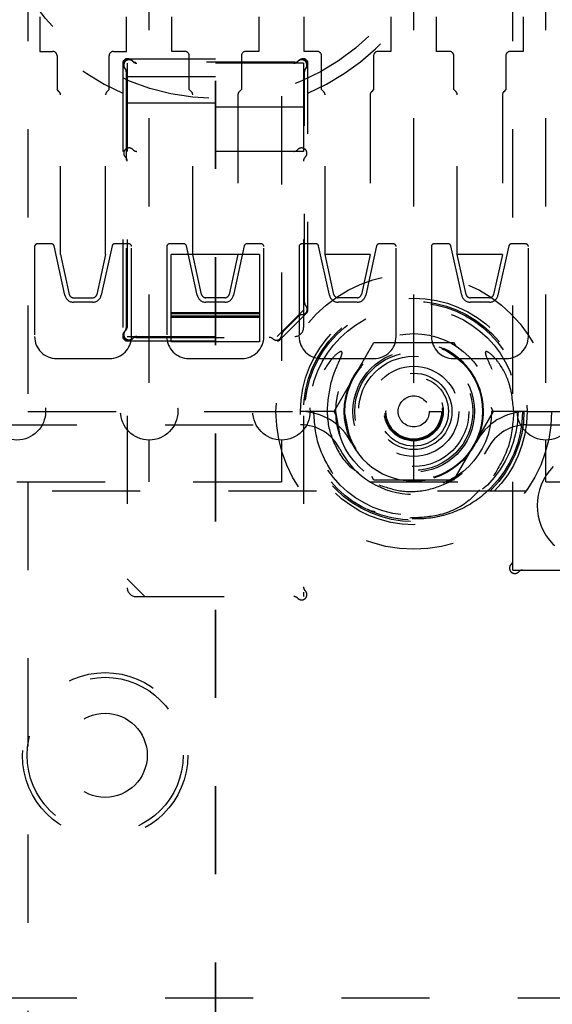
# Model space of a CAD drawing. Header units: inches. Extents: x 1880 to 2363, y -453 to -54.
# Tile 530 of 656: x 1905.981 to 1906.585, y -122.127 to -121.01. Entities that reach past the tile are written whole.
import ezdxf

# ---------------------------------------------------------------- set-up
doc = ezdxf.new("R2010")
doc.units = ezdxf.units.IN
doc.header["$LTSCALE"] = 0.5
doc.header["$MEASUREMENT"] = 0
doc.linetypes.add('HIDDEN', pattern=[0.225, 0.15, -0.075])
doc.linetypes.add('PHANTOM', pattern=[0.25, 0.125, -0.025, 0.025, -0.025, 0.025, -0.025])
doc.layers.add('SID-M-H', color=4, linetype='HIDDEN')

msp = doc.modelspace()

# ---------------------------------------------------------------- linework, layer by layer
at = {"color": 7, "linetype": 'PHANTOM', "lineweight": 35}
msp.add_line((1906.20267, -112.27932), (1906.20267, -129.63932), dxfattribs=at)
at = {"layer": 'SID-M-H'}
for p, q in [((1905.99017, -119.33432), (1905.99017, -122.58432)), ((1906.12767, -121.42182), (1906.12767, -120.49682)), ((1906.27767, -120.49682), (1906.27767, -121.42182)), ((1906.42767, -121.42182), (1906.42767, -120.49682)), ((1906.57767, -121.42182), (1906.57767, -120.49682)), ((1906.54017, -121.63432), (1906.54017, -120.85932)), ((1906.00345, -121.00656), (1906.00345, -121.04593)), ((1906.10188, -121.04593), (1906.10188, -121.00656)), ((1906.15345, -121.04593), (1906.15345, -121.00656)), ((1906.25188, -121.00656), (1906.25188, -121.04593)), ((1906.30345, -121.04593), (1906.30345, -121.00656)), ((1906.40188, -121.00656), (1906.40188, -121.04593)), ((1906.45345, -121.04593), (1906.45345, -121.00656)), ((1906.55188, -121.00656), (1906.55188, -121.04593)), ((1906.00345, -121.04593), (1906.01814, -121.04593)), ((1906.02314, -121.05093), (1906.02314, -121.08924)), ((1906.08219, -121.08924), (1906.08219, -121.05093)), ((1906.08719, -121.04593), (1906.10188, -121.04593)), ((1906.10267, -121.05432), (1906.30267, -121.05432)), ((1906.16814, -121.04593), (1906.15345, -121.04593)), ((1906.17314, -121.08924), (1906.17314, -121.05093)), ((1906.23219, -121.05093), (1906.23219, -121.08924)), ((1906.25188, -121.04593), (1906.23719, -121.04593)), ((1906.31814, -121.04593), (1906.30345, -121.04593)), ((1906.32314, -121.08924), (1906.32314, -121.05093)), ((1906.38219, -121.05093), (1906.38219, -121.08924)), ((1906.40188, -121.04593), (1906.38719, -121.04593)), ((1906.46814, -121.04593), (1906.45345, -121.04593)), ((1906.47314, -121.08924), (1906.47314, -121.05093)), ((1906.53219, -121.05093), (1906.53219, -121.08924)), ((1906.55188, -121.04593), (1906.53719, -121.04593)), ((1906.09767, -121.05932), (1906.09767, -121.36932)), ((1906.10267, -121.05932), (1906.10267, -121.65432)), ((1906.30267, -121.05932), (1906.10267, -121.05932)), ((1906.29271, -121.05832), (1906.11262, -121.05832)), ((1906.30267, -121.05932), (1906.30267, -121.66432)), ((1906.30767, -121.33932), (1906.30767, -121.05932)), ((1906.10167, -121.06927), (1906.10167, -121.35936)), ((1906.10267, -121.07432), (1906.30267, -121.07432)), ((1906.30367, -121.33039), (1906.30367, -121.06927)), ((1906.02561, -121.09171), (1906.02314, -121.08924)), ((1906.02708, -121.27624), (1906.02708, -121.09525)), ((1906.07826, -121.27624), (1906.07826, -121.09525)), ((1906.08219, -121.08924), (1906.07972, -121.09171)), ((1906.17561, -121.09171), (1906.17314, -121.08924)), ((1906.17708, -121.27624), (1906.17708, -121.09525)), ((1906.22826, -121.09525), (1906.22826, -121.27624)), ((1906.23219, -121.08924), (1906.22972, -121.09171)), ((1906.32561, -121.09171), (1906.32314, -121.08924)), ((1906.32708, -121.27624), (1906.32708, -121.09525)), ((1906.37826, -121.09525), (1906.37826, -121.27624)), ((1906.38219, -121.08924), (1906.37972, -121.09171)), ((1906.47561, -121.09171), (1906.47314, -121.08924)), ((1906.47708, -121.27624), (1906.47708, -121.09525)), ((1906.52826, -121.09525), (1906.52826, -121.27624)), ((1906.53219, -121.08924), (1906.52972, -121.09171)), ((1906.10267, -121.10432), (1906.30267, -121.10432)), ((1906.30267, -121.10932), (1906.10267, -121.10932)), ((1906.30267, -121.15932), (1906.10267, -121.15932)), ((1906.01692, -121.26432), (1906.00067, -121.26432)), ((1906.03216, -121.32261), (1906.01985, -121.26667)), ((1906.08548, -121.26667), (1906.07318, -121.32261)), ((1906.10467, -121.26432), (1906.08841, -121.26432)), ((1906.16692, -121.26432), (1906.15067, -121.26432)), ((1906.18216, -121.32261), (1906.16985, -121.26667)), ((1906.23548, -121.26667), (1906.22318, -121.32261)), ((1906.25467, -121.26432), (1906.23841, -121.26432)), ((1906.31692, -121.26432), (1906.30067, -121.26432)), ((1906.33216, -121.32261), (1906.31985, -121.26667)), ((1906.38548, -121.26667), (1906.37318, -121.32261)), ((1906.40467, -121.26432), (1906.38841, -121.26432)), ((1906.46692, -121.26432), (1906.45067, -121.26432)), ((1906.48216, -121.32261), (1906.46985, -121.26667)), ((1906.53548, -121.26667), (1906.52318, -121.32261)), ((1906.55467, -121.26432), (1906.53841, -121.26432)), ((1905.99767, -121.26732), (1905.99767, -121.36932)), ((1906.02708, -121.27624), (1906.03704, -121.32153)), ((1906.07826, -121.27624), (1906.06829, -121.32153)), ((1906.10767, -121.36932), (1906.10767, -121.26732)), ((1906.14767, -121.26732), (1906.14767, -121.36932)), ((1906.15267, -121.37558), (1906.15267, -121.27624)), ((1906.25267, -121.27624), (1906.15267, -121.27624)), ((1906.18704, -121.32153), (1906.17708, -121.27624)), ((1906.22826, -121.27624), (1906.21829, -121.32153)), ((1906.25267, -121.27624), (1906.25267, -121.37558)), ((1906.25767, -121.36932), (1906.25767, -121.26732)), ((1906.29767, -121.26732), (1906.29767, -121.36932)), ((1906.37826, -121.27624), (1906.32708, -121.27624)), ((1906.33704, -121.32153), (1906.32708, -121.27624)), ((1906.37826, -121.27624), (1906.36829, -121.32153)), ((1906.40767, -121.36932), (1906.40767, -121.26732)), ((1906.44767, -121.26732), (1906.44767, -121.36932)), ((1906.52826, -121.27624), (1906.47708, -121.27624)), ((1906.48704, -121.32153), (1906.47708, -121.27624)), ((1906.52826, -121.27624), (1906.51829, -121.32153)), ((1906.55767, -121.36932), (1906.55767, -121.26732)), ((1906.04192, -121.32546), (1906.06341, -121.32546)), ((1906.06341, -121.33046), (1906.04192, -121.33046)), ((1906.21341, -121.32546), (1906.19192, -121.32546)), ((1906.21341, -121.33046), (1906.19192, -121.33046)), ((1906.36341, -121.32546), (1906.34192, -121.32546)), ((1906.36341, -121.33046), (1906.34192, -121.33046)), ((1906.51341, -121.32546), (1906.49192, -121.32546)), ((1906.51341, -121.33046), (1906.49192, -121.33046)), ((1906.25267, -121.34268), (1906.15267, -121.34268)), ((1906.25267, -121.34377), (1906.15267, -121.34377)), ((1906.27267, -121.36932), (1906.30267, -121.33932)), ((1906.2762, -121.37285), (1906.3062, -121.34285)), ((1906.25267, -121.34623), (1906.15267, -121.34623)), ((1906.25267, -121.34768), (1906.15267, -121.34768)), ((1906.27968, -121.36371), (1906.29706, -121.34633)), ((1906.10267, -121.36932), (1906.29267, -121.36932)), ((1906.10267, -121.37432), (1906.27267, -121.37432)), ((1906.11262, -121.37032), (1906.26374, -121.37032)), ((1906.25267, -121.37558), (1906.15267, -121.37558)), ((1906.33748, -121.45432), (1906.38258, -121.37622)), ((1906.38258, -121.37622), (1906.47276, -121.37622)), ((1906.47276, -121.37622), (1906.47523, -121.38049)), ((1906.02267, -121.39432), (1906.08267, -121.39432)), ((1906.17267, -121.39432), (1906.23267, -121.39432)), ((1906.32267, -121.39432), (1906.38267, -121.39432)), ((1906.47267, -121.39432), (1906.53267, -121.39432)), ((1906.42767, -121.42282), (1906.42767, -121.42282)), ((1905.99017, -121.45442), (1906.29922, -121.45442)), ((1906.33942, -121.45432), (1906.30442, -121.45432)), ((1906.34023, -121.45908), (1906.33748, -121.45432)), ((1906.34417, -121.48199), (1906.33942, -121.45432)), ((1906.34867, -121.45432), (1906.35468, -121.48455)), ((1906.44528, -121.45432), (1906.45916, -121.45432)), ((1906.46113, -121.45432), (1906.46113, -121.45432)), ((1906.47097, -121.45432), (1906.47097, -121.45432)), ((1906.51785, -121.45432), (1906.47276, -121.53242)), ((1906.5151, -121.44955), (1906.51785, -121.45432)), ((1906.55092, -121.45432), (1906.516, -121.45432)), ((1906.55611, -121.45442), (1907.19922, -121.45442)), ((1905.54567, -121.46942), (1906.29922, -121.46942)), ((1906.55611, -121.46942), (1907.19922, -121.46942)), ((1906.12767, -121.53432), (1906.12767, -121.48682)), ((1906.27767, -121.48682), (1906.27767, -121.53432)), ((1906.35468, -121.48455), (1906.3572, -121.49003)), ((1906.42767, -121.53432), (1906.42767, -121.48682)), ((1906.57767, -121.53432), (1906.57767, -121.48682)), ((1904.77767, -121.53432), (1907.47767, -121.53432)), ((1906.38258, -121.53242), (1906.38011, -121.52814)), ((1906.47276, -121.53242), (1906.38258, -121.53242)), ((1906.47956, -121.52628), (1906.46113, -121.53558)), ((1905.61751, -121.54432), (1906.40054, -121.54432)), ((1906.4548, -121.54432), (1907.30054, -121.54432)), ((1906.42767, -121.57243), (1906.42767, -121.57243)), ((1906.54017, -121.63432), (1907.18517, -121.63432)), ((1906.12267, -121.66432), (1906.10267, -121.64432)), ((1906.11267, -121.66432), (1906.30267, -121.66432)), ((1905.54567, -122.11942), (1909.05967, -122.11942))]:
    msp.add_line(p, q, dxfattribs=at)
for centre, radius in [((1906.20267, -120.84932), 0.25), ((1906.42767, -121.45432), 0.15625), ((1906.42767, -121.45432), 0.1285), ((1906.42767, -121.45432), 0.125), ((1906.42767, -121.45432), 0.12325), ((1906.42767, -121.45432), 0.11811), ((1906.42767, -121.45432), 0.08825), ((1906.42767, -121.45432), 0.07874), ((1906.42767, -121.45432), 0.078), ((1906.42767, -121.45432), 0.0689), ((1906.42767, -121.45432), 0.06693), ((1906.42767, -121.45432), 0.0625), ((1906.42767, -121.45432), 0.05118), ((1906.42767, -121.45432), 0.04331), ((1905.97767, -121.45432), 0.0325), ((1906.12767, -121.45432), 0.0325), ((1906.27767, -121.45432), 0.0325), ((1906.42767, -121.45432), 0.03937), ((1906.42767, -121.45432), 0.03346), ((1906.42767, -121.45432), 0.0325), ((1906.42767, -121.45432), 0.0315), ((1906.42767, -121.45432), 0.0315), ((1906.57767, -121.45432), 0.0325), ((1906.42767, -121.45432), 0.01761), ((1906.07767, -121.84442), 0.09375), ((1906.07767, -121.84442), 0.0885), ((1906.07767, -121.84442), 0.04775)]:
    msp.add_circle(centre, radius, dxfattribs=at)
for centre, radius, start, end in [((1906.20267, -120.84932), 0.2655, 293.29593, 246.70407), ((1906.01814, -121.05093), 0.005, 0, 90), ((1906.08719, -121.05093), 0.005, 90, 180), ((1906.10267, -121.05932), 0.005, 90, 180), ((1906.10379, -121.06044), 0.006, 42.59227, 227.40773), ((1906.16814, -121.05093), 0.005, 0, 90), ((1906.23719, -121.05093), 0.005, 90, 180), ((1906.30154, -121.06044), 0.006, 312.59227, 137.40773), ((1906.30267, -121.05932), 0.005, 0, 90), ((1906.31814, -121.05093), 0.005, 0, 90), ((1906.38719, -121.05093), 0.005, 90, 180), ((1906.46814, -121.05093), 0.005, 0, 90), ((1906.53719, -121.05093), 0.005, 90, 180), ((1906.10479, -121.06144), 0.006, 42.59227, 227.40773), ((1906.09567, -121.06927), 0.006, 0, 47.40773), ((1906.09667, -121.07027), 0.006, 0, 47.40773), ((1906.11262, -121.05232), 0.006, 222.59227, 270), ((1906.11362, -121.05332), 0.006, 222.59227, 270), ((1906.29171, -121.05332), 0.006, 270, 317.40773), ((1906.29271, -121.05232), 0.006, 270, 317.40773), ((1906.30054, -121.06144), 0.006, 312.59227, 137.40773), ((1906.30867, -121.07027), 0.006, 132.59227, 180), ((1906.30967, -121.06927), 0.006, 132.59227, 180), ((1906.02208, -121.09525), 0.005, 0, 45), ((1906.08326, -121.09525), 0.005, 135, 180), ((1906.17208, -121.09525), 0.005, 0, 45), ((1906.23326, -121.09525), 0.005, 135, 180), ((1906.32208, -121.09525), 0.005, 0, 45), ((1906.38326, -121.09525), 0.005, 135, 180), ((1906.47208, -121.09525), 0.005, 0, 45), ((1906.53326, -121.09525), 0.005, 135, 180), ((1906.10479, -121.16144), 0.006, 42.59227, 227.40773), ((1906.09667, -121.17027), 0.006, 0, 47.40773), ((1906.11362, -121.15332), 0.006, 222.59227, 270), ((1906.29171, -121.15332), 0.006, 270, 317.40773), ((1906.30054, -121.16144), 0.006, 312.59227, 137.40773), ((1906.30867, -121.17027), 0.006, 132.59227, 180), ((1906.00067, -121.26732), 0.003, 90, 180), ((1906.01692, -121.26732), 0.003, 12.40742, 90), ((1906.08841, -121.26732), 0.003, 90, 167.59258), ((1906.10467, -121.26732), 0.003, 0, 90), ((1906.15067, -121.26732), 0.003, 90, 180), ((1906.16692, -121.26732), 0.003, 12.40742, 90), ((1906.23841, -121.26732), 0.003, 90, 167.59258), ((1906.25467, -121.26732), 0.003, 0, 90), ((1906.30067, -121.26732), 0.003, 90, 180), ((1906.31692, -121.26732), 0.003, 12.40742, 90), ((1906.38841, -121.26732), 0.003, 90, 167.59258), ((1906.40467, -121.26732), 0.003, 0, 90), ((1906.45067, -121.26732), 0.003, 90, 180), ((1906.46692, -121.26732), 0.003, 12.40742, 90), ((1906.53841, -121.26732), 0.003, 90, 167.59258), ((1906.55467, -121.26732), 0.003, 0, 90), ((1906.04192, -121.32046), 0.01, 192.40742, 270), ((1906.04192, -121.32046), 0.005, 192.40742, 270), ((1906.06341, -121.32046), 0.005, 270, 347.59258), ((1906.06341, -121.32046), 0.01, 270, 347.59258), ((1906.19192, -121.32046), 0.01, 192.40742, 270), ((1906.19192, -121.32046), 0.005, 192.40742, 270), ((1906.21341, -121.32046), 0.005, 270, 347.59258), ((1906.21341, -121.32046), 0.01, 270, 347.59258), ((1906.34192, -121.32046), 0.01, 192.40742, 270), ((1906.34192, -121.32046), 0.005, 192.40742, 270), ((1906.36341, -121.32046), 0.005, 270, 347.59258), ((1906.36341, -121.32046), 0.01, 270, 347.59258), ((1906.49192, -121.32046), 0.01, 192.40742, 270), ((1906.49192, -121.32046), 0.005, 192.40742, 270), ((1906.51341, -121.32046), 0.005, 270, 347.59258), ((1906.51341, -121.32046), 0.01, 270, 347.59258), ((1906.30967, -121.33039), 0.006, 180, 223.03224), ((1906.30131, -121.35057), 0.006, 91.96776, 135), ((1906.30089, -121.33858), 0.006, 271.96776, 43.03224), ((1906.30267, -121.33932), 0.005, 315, 0), ((1906.10379, -121.36819), 0.006, 132.59227, 317.40773), ((1906.10479, -121.36719), 0.006, 132.59227, 317.40773), ((1906.09567, -121.35936), 0.006, 312.59227, 0), ((1906.09667, -121.35836), 0.006, 312.59227, 0), ((1906.28393, -121.36796), 0.006, 135, 178.03224), ((1906.29267, -121.35932), 0.01, 270, 0), ((1906.02267, -121.36932), 0.025, 180, 270), ((1906.08267, -121.36932), 0.025, 270, 0), ((1906.10267, -121.36932), 0.005, 180, 270), ((1906.11262, -121.37632), 0.006, 90, 137.40773), ((1906.11362, -121.37532), 0.006, 90, 137.40773), ((1906.17267, -121.36932), 0.025, 180, 270), ((1906.23267, -121.36932), 0.025, 270, 0), ((1906.26374, -121.37632), 0.006, 46.96776, 90), ((1906.27193, -121.36754), 0.006, 226.96776, 358.03224), ((1906.27267, -121.36932), 0.005, 270, 315), ((1906.32267, -121.36932), 0.025, 180, 270), ((1906.42767, -121.45432), 0.079, 206.87743, 180), ((1906.38267, -121.36932), 0.025, 270, 0), ((1906.47267, -121.36932), 0.025, 180, 270), ((1906.53267, -121.36932), 0.025, 270, 0), ((1906.29922, -121.51942), 0.065, 26.87743, 90), ((1906.55611, -121.51942), 0.065, 90, 153.12257), ((1906.29922, -121.51942), 0.05, 26.87743, 90), ((1906.55611, -121.51942), 0.05, 90, 153.12257), ((1906.42767, -121.45432), 0.094, 206.87743, 333.12257), ((1906.63017, -121.56093), 0.0625, 135.32539, 314.67461), ((1906.53417, -121.62336), 0.006, 312.59227, 0), ((1906.54229, -121.63219), 0.006, 132.59227, 317.40773), ((1906.55112, -121.64032), 0.006, 90, 137.40773), ((1906.11267, -121.65432), 0.01, 180, 270), ((1906.30054, -121.66219), 0.006, 222.59227, 47.40773), ((1906.30867, -121.65336), 0.006, 180, 227.40773), ((1906.29171, -121.67032), 0.006, 42.59227, 90)]:
    msp.add_arc(centre, radius, start, end, dxfattribs=at)
for points, knots in [([(1906.32954, -121.45432), (1906.33055, -121.44248), (1906.33205, -121.42477), (1906.3395, -121.40554), (1906.34361, -121.39626), (1906.34556, -121.39161), (1906.34632, -121.38919), (1906.3465, -121.38795), (1906.34645, -121.38728), (1906.34631, -121.38688), (1906.34607, -121.38663), (1906.34578, -121.38648), (1906.34531, -121.38643), (1906.34413, -121.38668), (1906.3404, -121.38885), (1906.33143, -121.39782), (1906.31971, -121.41755), (1906.3146, -121.43906), (1906.31433, -121.45212), (1906.31429, -121.45432)], [0, 0, 0, 0, 0.23796142, 0.35586481, 0.41395627, 0.44300957, 0.45767228, 0.46502019, 0.46814497, 0.47130467, 0.47318958, 0.47507535, 0.47774085, 0.48267955, 0.49891534, 0.56383282, 0.73653813, 0.95560216, 1, 1, 1, 1]), ([(1906.54104, -121.45432), (1906.53998, -121.44307), (1906.53807, -121.42293), (1906.52615, -121.40093), (1906.51657, -121.39014), (1906.51176, -121.38692), (1906.51035, -121.38649), (1906.50986, -121.38643), (1906.50946, -121.38651), (1906.50919, -121.38668), (1906.50899, -121.38696), (1906.50884, -121.38744), (1906.50888, -121.38893), (1906.5107, -121.39421), (1906.51656, -121.40676), (1906.52401, -121.42759), (1906.52519, -121.44529), (1906.52579, -121.45432)], [0, 0, 0, 0, 0.2257023, 0.4042496, 0.4931466, 0.5153527, 0.5191338, 0.5229358, 0.5250771, 0.5272378, 0.5291333, 0.5319246, 0.5373757, 0.5588102, 0.6434775, 0.8183439, 1, 1, 1, 1]), ([(1906.33588, -121.52499), (1906.32973, -121.5145), (1906.31695, -121.4927), (1906.3152, -121.46743), (1906.31429, -121.45432)], [0, 0, 0, 0, 0.48118328, 1, 1, 1, 1]), ([(1906.32954, -121.45432), (1906.32964, -121.4573), (1906.33006, -121.47068), (1906.33762, -121.49385), (1906.35108, -121.51497), (1906.36266, -121.5222), (1906.36513, -121.52374)], [0, 0, 0, 0, 0.1103256, 0.495314, 0.891973, 1, 1, 1, 1]), ([(1906.38818, -121.53772), (1906.39717, -121.5407), (1906.41615, -121.54699), (1906.44693, -121.54388), (1906.47558, -121.53157), (1906.49842, -121.51061), (1906.51005, -121.48903), (1906.51389, -121.47459), (1906.51505, -121.46819), (1906.51547, -121.46515), (1906.51577, -121.46217), (1906.51594, -121.45993), (1906.51608, -121.45716), (1906.5161, -121.45528), (1906.51611, -121.45432)], [0, 0, 0, 0, 0.15673934, 0.33107724, 0.50213067, 0.67030661, 0.83826933, 0.90261227, 0.91866633, 0.94666975, 0.95366798, 0.96869858, 0.983972, 1, 1, 1, 1]), ([(1906.54104, -121.45432), (1906.5401, -121.46741), (1906.53819, -121.4937), (1906.5248, -121.51638), (1906.51809, -121.52776)], [0, 0, 0, 0, 0.4982217, 1, 1, 1, 1]), ([(1906.42767, -121.49369), (1906.42767, -121.49257), (1906.42767, -121.49025), (1906.42767, -121.48761), (1906.42767, -121.48607), (1906.42767, -121.4859), (1906.42767, -121.48581)], [0, 0, 0, 0, 0.2702613, 0.5624294, 0.7897364, 1, 1, 1, 1]), ([(1906.51592, -121.54035), (1906.5147, -121.54157), (1906.50384, -121.55241), (1906.47931, -121.56851), (1906.43945, -121.57847), (1906.39995, -121.57368), (1906.37155, -121.56267), (1906.36052, -121.55107), (1906.35848, -121.54892)], [0, 0, 0, 0, 0.0296945, 0.2651226, 0.4965645, 0.7242061, 0.9489615, 1, 1, 1, 1]), ([(1906.50235, -121.54345), (1906.49858, -121.54753), (1906.48595, -121.56118), (1906.4578, -121.57373), (1906.43402, -121.57481), (1906.42324, -121.5753)], [0, 0, 0, 0, 0.1888255, 0.6321303, 1, 1, 1, 1]), ([(1906.3839, -121.56814), (1906.38152, -121.56791), (1906.37882, -121.56766), (1906.37666, -121.56617), (1906.37641, -121.56599)], [0, 0, 0, 0, 0.8839994, 1, 1, 1, 1])]:
    msp.add_open_spline(points, degree=3, knots=knots, dxfattribs=at)

doc.saveas('drawing.dxf')
